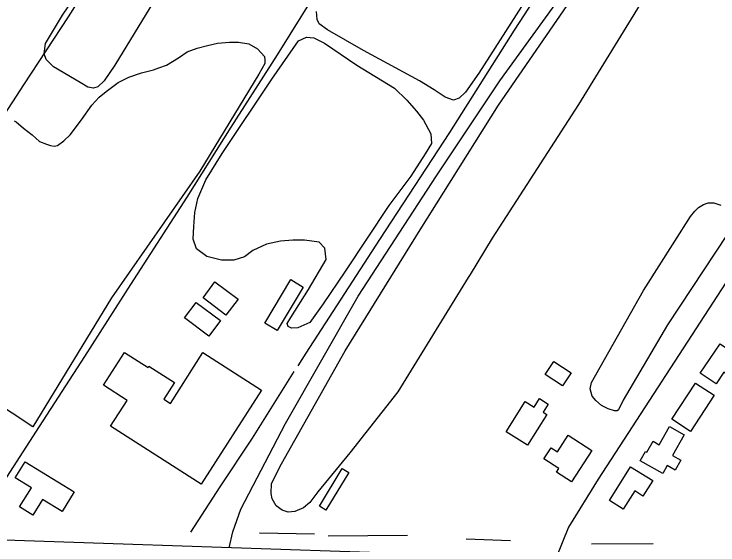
# Model space of a CAD drawing. Extents: x 3855477 to 3893699, y 299188 to 325115.
# Drawn here: x 3862518 to 3863535, y 310674 to 311441 of the extents above; entities that cross this region are included whole.
import ezdxf

# ---------------------------------------------------------------- set-up
doc = ezdxf.new("R2010")
doc.units = 0
for name, color, linetype in [('V-BLDG-OTLN', 7, 'Continuous'), ('V-RIVR-EDGE', 7, 'Continuous'), ('V-ROAD-CNTR', 7, 'Continuous'), ('V-SITE-VEGE', 7, 'Continuous'), ('V-TOPO-SHOR', 7, 'Continuous')]:
    doc.layers.add(name, color=color, linetype=linetype)

msp = doc.modelspace()

# ---------------------------------------------------------------- linework, layer by layer
at = {"layer": 'V-BLDG-OTLN'}
for points in [[(3862808.2, 311054.4), (3862841.5, 311029.5), (3862824.1, 311006.3), (3862790.9, 311031.2)], [(3862935.6, 311046.9), (3862897.8, 310983.9), (3862880.1, 310994.6), (3862917.9, 311057.6)], [(3862781, 311024.8), (3862816, 310998.6), (3862799.1, 310976.1), (3862764.1, 311002.2)], [(3863509.3, 310922.5), (3863537.9, 310964.7), (3863559.7, 310949.9), (3863550.1, 310935.6), (3863560.8, 310928.4), (3863553.1, 310917.1), (3863543.3, 310923.8), (3863532, 310907.1)], [(3862875.3, 310898), (3862788.1, 310762), (3862657.4, 310845.7), (3862681.4, 310883.1), (3862647, 310905.2), (3862677.3, 310952.5), (3862711.7, 310930.5), (3862712.8, 310932.3), (3862749.5, 310908.9), (3862734.1, 310885), (3862743.7, 310878.8), (3862790.7, 310952.2)], [(3863297.6, 310939.3), (3863322.6, 310922.8), (3863310.3, 310904.2), (3863285.4, 310920.6)], [(3863529.3, 310890.6), (3863495.2, 310838.3), (3863468.2, 310855.9), (3863502.3, 310908.2)], [(3863287.8, 310862.8), (3863259.8, 310818.2), (3863228.6, 310837.8), (3863256.2, 310881.7), (3863269.4, 310873.4), (3863277, 310885.6), (3863289.7, 310877.6), (3863282.5, 310866.1)], [(3863450.1, 310819), (3863464.7, 310845.2), (3863485.9, 310833.3), (3863469, 310803.3), (3863481.2, 310796.5), (3863473.2, 310782.2), (3863461.6, 310788.8), (3863455.3, 310777.5), (3863422.6, 310795.8), (3863430.1, 310809.2), (3863432, 310808.1), (3863441, 310824.1)], [(3863352.4, 310810.6), (3863323.2, 310765.4), (3863301.7, 310779.4), (3863304.9, 310784.4), (3863283.2, 310798.5), (3863293.7, 310814.6), (3863302.8, 310808.7), (3863318.3, 310832.7)], [(3862534.1, 310794.3), (3862604.8, 310750.7), (3862587.3, 310722.5), (3862559.1, 310739.9), (3862545.1, 310717.2), (3862526, 310729), (3862543, 310756.5), (3862519.7, 310770.9)], [(3863408.4, 310787.2), (3863440.5, 310767.1), (3863426.4, 310744.6), (3863414.5, 310752.1), (3863398.1, 310725.8), (3863377.9, 310738.5)], [(3863001.4, 310778.7), (3862968.5, 310724.6), (3862959.1, 310730.3), (3862992, 310784.4)]]:
    msp.add_lwpolyline(points, close=True, dxfattribs=at)
at = {"layer": 'V-RIVR-EDGE'}
msp.add_spline([(3863207.1, 312832.2), (3863229.9, 312820.5), (3863243.5, 312811.8), (3863252.2, 312800.6), (3863256, 312790.4), (3863258, 312782.1), (3863257.5, 312769.5), (3863258.4, 312767), (3863259.9, 312761.2), (3863272.5, 312752), (3863294.8, 312738.3), (3863304.9, 312730.5), (3863319.5, 312720.3), (3863340.8, 312706.1), (3863352, 312701.7), (3863367, 312691), (3863378.2, 312682.7), (3863401.9, 312671), (3863427.1, 312656.4), (3863482.4, 312619.3), (3863528.5, 312589.1), (3863577.5, 312559.9), (3863604.1, 312542.3), (3863636.6, 312517.5), (3863649.7, 312508.2), (3863660.4, 312503.8), (3863682.7, 312489.7), (3863711.3, 312471.6), (3863738.9, 312455.5), (3863758.3, 312443.8), (3863780.1, 312431.2), (3863800.5, 312415.1), (3863817, 312406.8), (3863839.8, 312392.2), (3863862.1, 312377.5), (3863889.7, 312359), (3863936.7, 312330.2), (3863968.7, 312306.9), (3863983.8, 312297.1), (3864001.7, 312287.3), (3864027.4, 312273.7), (3864050.2, 312262.5), (3864086.1, 312242.9), (3864114.2, 312230.7), (3864161.8, 312206.8), (3864218.5, 312183.4), (3864252, 312168.7), (3864285.9, 312149.2), (3864306.8, 312137.5), (3864333.5, 312126.3), (3864359.7, 312113.6), (3864405.3, 312090.6), (3864433.4, 312079.9), (3864480.5, 312059.9), (3864519.8, 312042.8), (3864559.5, 312026.6), (3864597.4, 312010), (3864673.5, 311974.9), (3864716.2, 311957.3), (3864748.2, 311942.6), (3864782.2, 311928.5), (3864814.7, 311917.2), (3864837.5, 311908.4), (3864857.4, 311899.1), (3864871, 311891.8), (3864889.4, 311885.5), (3864901.6, 311881.1), (3864917.6, 311873.7), (3864943.3, 311864), (3864968, 311853.2), (3864991.3, 311844.4), (3865007.8, 311838.6), (3865027.2, 311829.8), (3865055.8, 311817.6), (3865074.3, 311810.2), (3865099.5, 311798), (3865169.3, 311767.3), (3865206.7, 311751.1), (3865252.8, 311727.2), (3865287.7, 311710.6), (3865320.2, 311696.5), (3865350.8, 311682.8), (3865409.5, 311654), (3865441.5, 311635.9), (3865468.1, 311618.4), (3865502.5, 311593.5), (3865519, 311581.9), (3865540.8, 311565.8), (3865562.2, 311550.7), (3865593.2, 311530.7), (3865614.5, 311512.7), (3865636.3, 311497.1), (3865660.6, 311479.5), (3865674.1, 311466.9), (3865694.5, 311450.8), (3865723.6, 311431.3), (3865765.8, 311405.4), (3865794.9, 311386.9), (3865822.5, 311368.4), (3865843.8, 311357.2), (3865860.8, 311347.4), (3865894.8, 311332.3), (3865922.9, 311321), (3865957.4, 311306.9), (3865987, 311294.2), (3866029.2, 311278), (3866067, 311265.3), (3866101.5, 311251.6), (3866129.6, 311241.9), (3866147.6, 311237.9), (3866169.4, 311232), (3866197.5, 311224.2), (3866231, 311213), (3866265.5, 311203.2), (3866285.9, 311197.3), (3866332, 311184.1), (3866359.1, 311172.8), (3866381, 311168.4), (3866393.6, 311165.9), (3866400.9, 311160.6), (3866406.7, 311158.6), (3866430.5, 311150.3), (3866466.4, 311139), (3866495.5, 311132.2), (3866529, 311121.9), (3866564.4, 311113.1), (3866587.2, 311105.7), (3866615.8, 311098.8), (3866658.1, 311087.1), (3866694.5, 311075.3), (3866714.4, 311068.5), (3866741.5, 311059.2), (3866767.3, 311055.7), (3866784.7, 311052.3), (3866816.3, 311042), (3866834.7, 311036.1), (3866869.2, 311024.4), (3866903.1, 311013.2), (3866908.5, 311009.3), (3866908.9, 311004.4), (3866908.9, 311002.5), (3866903.6, 311000.5), (3866900.2, 310996.6), (3866897.7, 310988.9), (3866897.7, 310988.4), (3866901.6, 310984.5), (3866906.9, 310981.1), (3866918.6, 310978.1), (3866929.8, 310976.2), (3866933.6, 310977.1), (3866939.5, 310985.4), (3866939, 310987.8), (3866937.6, 310989.8), (3866932.7, 310990.7), (3866924, 310991.7), (3866922.5, 310993.7), (3866920.6, 310999), (3866921.1, 311001.9), (3866924, 311002.9), (3866927.4, 311002.9), (3866930.8, 311002.9), (3866947.3, 310999.9), (3866980.3, 310990.6), (3867010.4, 310980.3), (3867026.4, 310974.5), (3867063.3, 310966.1), (3867093.4, 310953.4), (3867109.4, 310952.9), (3867128.8, 310946.1), (3867179.7, 310930.9), (3867221.5, 310918.2), (3867256.9, 310905.4), (3867293.3, 310893.2), (3867338.4, 310880), (3867370, 310870.7), (3867412.2, 310857.9), (3867470.9, 310839.3), (3867485.9, 310835.4), (3867499.1, 310836.9), (3867515.1, 310844.6), (3867537, 310860.6), (3867550.6, 310874.1), (3867558.4, 310888.7), (3867566.2, 310900.8), (3867575, 310909.5), (3867591, 310918.7), (3867596.9, 310919.2), (3867603.7, 310919.1), (3867628.4, 310912.3), (3867660.9, 310901), (3867685.2, 310890.8), (3867709.4, 310883.4), (3867736.1, 310878.5), (3867759.9, 310872.1), (3867775.9, 310868.2), (3867791.5, 310859.4), (3867808.4, 310849.2), (3867829.3, 310839.4), (3867856, 310830.1), (3867883.1, 310819.9), (3867902.1, 310812.5), (3867927.8, 310798.9), (3867944.7, 310788.6), (3867961.2, 310779.9), (3867986, 310770.6), (3867999.1, 310765.2), (3868011.2, 310759.8), (3868025.8, 310751.5), (3868036.4, 310744.7), (3868051, 310738.8), (3868071.4, 310731), (3868087.4, 310727.1), (3868111.6, 310724.6), (3868125.2, 310721.2), (3868147.1, 310712.4), (3868174.7, 310704.1), (3868197.5, 310695.7), (3868214.5, 310689.9), (3868239.3, 310677.2), (3868260.6, 310670.8), (3868284.4, 310666.4), (3868316.9, 310659.5), (3868344.1, 310653.6), (3868376.6, 310646.7), (3868410.1, 310641.3), (3868440.2, 310636.9), (3868468.8, 310632.4), (3868492.1, 310629.5), (3868518.4, 310623.1), (3868536.8, 310623), (3868547.5, 310623.5), (3868562.5, 310620.5), (3868581, 310615.2), (3868596.5, 310614.1), (3868609.1, 310608.8), (3868621.3, 310608.7), (3868632.9, 310606.8), (3868646, 310603.3), (3868659.6, 310598.9), (3868680.5, 310591.6), (3868698, 310586.7), (3868708.2, 310587.6), (3868719.3, 310587.6), (3868733.4, 310585.6), (3868758.2, 310579.8), (3868781.4, 310573.9), (3868804.7, 310569.9), (3868819.8, 310566), (3868824.2, 310566), (3868832.9, 310567.9), (3868838.7, 310567.9), (3868853.8, 310568.3), (3868866.9, 310566.4), (3868878.1, 310563.9), (3868891.7, 310564.4), (3868904.3, 310564.3), (3868919.8, 310562.8), (3868941.2, 310556.5), (3868965.4, 310550.6), (3869003.8, 310543.7), (3869038.3, 310539.7), (3869049.9, 310537.8), (3869068.4, 310532.4), (3869091.7, 310530.8), (3869110.6, 310529.3), (3869128.6, 310526.4), (3869142.1, 310518.6), (3869157.6, 310506.9), (3869177, 310489.8), (3869190.1, 310479.1), (3869202.2, 310469.9), (3869217.3, 310463), (3869243, 310454.7), (3869275, 310445.9), (3869293, 310441.5), (3869305.6, 310442.4), (3869320.7, 310438.5), (3869355.6, 310430.6), (3869392, 310421.3), (3869425, 310412.5), (3869458.5, 310398.8), (3869488.1, 310385.1), (3869524.9, 310367.1), (3869556, 310352), (3869578.3, 310338.8), (3869601.6, 310328.5), (3869624.4, 310322.2), (3869655.9, 310315.8), (3869691.4, 310308.9), (3869727.8, 310299.6), (3869752.5, 310295.1), (3869779.2, 310289.7), (3869816.1, 310283.3), (3869843.8, 310279.4), (3869864.6, 310274.5), (3869888.9, 310264.7), (3869906.4, 310256.9), (3869925.8, 310252.5), (3869942.3, 310244.6), (3869966, 310233.4), (3869989.3, 310228), (3870019.4, 310219.2), (3870039.3, 310217.2), (3870097.6, 310207.4), (3870123.3, 310204.9), (3870164.6, 310196.5), (3870192.7, 310192.1), (3870226.7, 310187.6), (3870265.1, 310185.1), (3870295.7, 310184), (3870321.9, 310184.9), (3870353.5, 310186.3), (3870391.3, 310183.8), (3870439.4, 310181.3), (3870483.6, 310179.7), (3870533.1, 310177.1), (3870576.3, 310177.5), (3870606, 310177.9), (3870635.1, 310178.3), (3870679.8, 310176.3), (3870709.4, 310177.7), (3870754.6, 310180), (3870836.7, 310190), (3870888.2, 310191.3), (3870912.4, 310192.7), (3870946.4, 310195.1), (3870977.5, 310199.4), (3871022.2, 310209.4), (3871049.9, 310218.6), (3871070.8, 310224.9), (3871091.7, 310224.8), (3871110.7, 310223.8), (3871127.6, 310219.9), (3871149.5, 310210.1), (3871180, 310195.9), (3871198.5, 310187.6), (3871229.5, 310178.8), (3871247, 310177.3), (3871265.9, 310176.3), (3871287.8, 310173.3), (3871310.6, 310170.8), (3871328.6, 310167.4), (3871341.2, 310165.9), (3871353.8, 310165.4), (3871367.9, 310169.3), (3871397.5, 310176), (3871415, 310178.4), (3871443.7, 310181.7), (3871467, 310183.6), (3871496.6, 310185.9), (3871534, 310188.8), (3871547.6, 310190.7), (3871571.9, 310194.5), (3871607.9, 310199.7), (3871648.2, 310206.4), (3871686.1, 310215.1), (3871735.2, 310226.1), (3871771.6, 310234.8), (3871791.1, 310234.7), (3871801.3, 310238.6), (3871824.1, 310243.4), (3871860.5, 310252), (3871894.5, 310256.3), (3871929, 310257.7), (3871967.4, 310258.6), (3872001.4, 310258), (3872037.8, 310257), (3872067.4, 310255.4), (3872101.9, 310257.8), (3872150, 310258.6), (3872177.2, 310260.5), (3872227.2, 310270.6), (3872274.4, 310278.2), (3872295.7, 310280.1), (3872312.2, 310280.1), (3872321.5, 310280), (3872332.6, 310280.5), (3872352.1, 310286.3), (3872373, 310287.2), (3872406, 310287.6), (3872422, 310288.5), (3872452.6, 310292.3), (3872488.1, 310300), (3872537.2, 310311.6), (3872583.8, 310317.8), (3872632.9, 310322.5), (3872668.8, 310329.2), (3872731, 310339.7), (3872796.1, 310351.2), (3872849.1, 310364.2), (3872896.2, 310376.7), (3872941.9, 310393.6), (3872970.6, 310407.6), (3873015.3, 310426.4), (3873066.4, 310453), (3873096, 310468.5), (3873134, 310485.4), (3873164.6, 310501.8), (3873227.8, 310533.7), (3873273, 310558.4), (3873325.6, 310585.9), (3873391.7, 310620.7), (3873435.5, 310646.9), (3873471, 310665.2), (3873502.1, 310685.1), (3873530.8, 310699.6), (3873577.9, 310719.4), (3873620.7, 310740.6), (3873650.9, 310754.6), (3873683.4, 310774.5), (3873708.3, 310795.3), (3873753, 310827.2), (3873787.6, 310858.2), (3873822.1, 310892.6), (3873850.4, 310914.4), (3873872.2, 310928.4), (3873893.7, 310947.3), (3873917, 310966.2), (3873944.3, 310988.9), (3873975.4, 311014.6), (3874011.4, 311043.2), (3874039.2, 311069.3), (3874068.9, 311102.8), (3874103, 311145.4), (3874137.6, 311188.1), (3874145.8, 311194.8), (3874157.5, 311200.2), (3874165.3, 311200.6), (3874172.6, 311200.1), (3874181.3, 311186.5), (3874183.2, 311173.9)], degree=3, dxfattribs=at)
at = {"layer": 'V-ROAD-CNTR'}
for points in [[(3864067.3, 311866.1), (3864018.3, 311780.3), (3863361.6, 310769.2), (3863318.8, 310699.9), (3863300.7, 310654.5)], [(3862828.6, 310670.1), (3862834.2, 310693.3), (3862845.4, 310726), (3862910.1, 310849.5), (3863014.9, 311033.5), (3863128, 311207.7), (3863219.7, 311345.2), (3863333.8, 311502.8), (3863415, 311608.8)], [(3861858.8, 310704.3), (3862376, 310686), (3863287.7, 310654.9), (3863671.5, 310639.5), (3863785.1, 310632.3)]]:
    msp.add_lwpolyline(points, dxfattribs=at)
at = {"layer": 'V-SITE-VEGE'}
for points in [[(3862747.4, 311505.2), (3862663.3, 311367.8), (3862647.9, 311345), (3862638.9, 311336.2), (3862632.7, 311334.2), (3862624.3, 311335.9), (3862613.4, 311342.8), (3862575, 311365.2), (3862564.2, 311375.7), (3862561.2, 311384.1), (3862563.4, 311398.7), (3862587.9, 311439.7), (3862670.2, 311561.5)], [(3863289.4, 311513.2), (3863189.3, 311356), (3863170.2, 311328.5), (3863160.7, 311319.8), (3863152.8, 311317.2), (3863140.8, 311321.6), (3863124.8, 311332.2), (3863103.5, 311345), (3863022.5, 311388.8), (3862970.6, 311418.6), (3862958.6, 311427.6), (3862955.6, 311433.4), (3862954.7, 311445.4)], [(3863430.2, 311468.7), (3863333.4, 311311), (3863208.8, 311117.7), (3863176.6, 311064.9), (3863174.1, 311060.8), (3863072.5, 310895.3), (3863002.8, 310807.1), (3862956.8, 310750.9), (3862945.3, 310735.5), (3862936.2, 310727.8), (3862923.6, 310722.6), (3862914.1, 310721.5), (3862905.1, 310724.6), (3862896.8, 310730.7), (3862891, 310740.9), (3862889.3, 310748.7), (3862890, 310763), (3862904.1, 310791.5), (3862996.1, 310954.7), (3863104.4, 311129.6), (3863217.6, 311309.9), (3863331.7, 311475.8)], [(3862517.9, 311287), (3862520.9, 311285.7), (3862531.5, 311276.7), (3862544, 311267), (3862554.6, 311257.3), (3862564.7, 311253.6), (3862570.7, 311251.7), (3862576, 311250.5), (3862580.8, 311251.6), (3862589.9, 311258.1), (3862598.9, 311266.9), (3862615.3, 311288.8), (3862630.5, 311309.6), (3862640.7, 311321.4), (3862651, 311329.6), (3862668.5, 311342.6), (3862683.5, 311350.2), (3862702.1, 311356.5), (3862719.4, 311361.1), (3862727.2, 311364), (3862738, 311367.5), (3862755.5, 311378), (3862768.1, 311386.8), (3862782.5, 311392), (3862797.5, 311396.1), (3862811.8, 311399.5), (3862829.2, 311401.1), (3862842.3, 311400.9), (3862857.2, 311398.4), (3862869.7, 311391), (3862879.7, 311380.2), (3862880.2, 311374.8), (3862880.2, 311370), (3862871.6, 311354.6), (3862786.4, 311214.6), (3862658.9, 311031.5), (3862545.1, 310844.7), (3862394, 310944.4)], [(3863548.1, 311122.8), (3863461.8, 310992.4), (3863397.8, 310883.2), (3863391.1, 310869.6), (3863389.3, 310867.8), (3863385.1, 310867.8), (3863376.2, 310870.9), (3863366.7, 310875.8), (3863358.4, 310883.1), (3863353.1, 310889.1), (3863350.3, 310899.9), (3863352.2, 310908.8), (3863427.1, 311041.8), (3863495.2, 311149.1), (3863501.3, 311156.8), (3863506.7, 311162.1), (3863513.9, 311166.2), (3863520.5, 311168.5), (3863528.9, 311168.4), (3863539, 311165.3)]]:
    msp.add_lwpolyline(points, dxfattribs=at)
msp.add_lwpolyline([(3862917.7, 311002.7), (3862943.3, 311043.2), (3862968.9, 311086.8), (3862967, 311103), (3862958.7, 311112), (3862937.3, 311114.8), (3862920.6, 311114.5), (3862902.8, 311113.2), (3862882.4, 311108.7), (3862862.9, 311099.5), (3862850.8, 311090.8), (3862835.6, 311085.7), (3862817.8, 311085.9), (3862796.5, 311090.9), (3862781.4, 311102), (3862776.9, 311116.2), (3862777.6, 311134.4), (3862778.9, 311154.8), (3862783.3, 311175.1), (3862795.1, 311201.7), (3862818.5, 311240.1), (3862890.3, 311347.4), (3862928.6, 311402.9), (3862940.6, 311408), (3862951.1, 311407.3), (3862966.2, 311399.3), (3863013.3, 311367.4), (3863067.3, 311334.4), (3863085.4, 311317), (3863099.3, 311301.1), (3863109.6, 311287.9), (3863119.9, 311268.5), (3863120.8, 311254.4), (3863111.7, 311239.3), (3863090.9, 311207.2), (3863059.1, 311164.7), (3862995.8, 311068.7), (3862964.5, 311022.6), (3862945.3, 310995.6), (3862928, 310988), (3862918.6, 310987.6), (3862913.9, 310989.7), (3862912.4, 310994.4)], close=True, dxfattribs=at)
at = {"layer": 'V-TOPO-SHOR'}
for p, q in [((3862872.6, 310691.8), (3862952, 310690.3)), ((3862971.5, 310687.1), (3863086.5, 310688.2)), ((3863171.2, 310683.1), (3863235.2, 310680.6)), ((3863351.9, 310675.7), (3863441.4, 310676.4))]:
    msp.add_line(p, q, dxfattribs=at)
for points in [[(3863153.1, 312310.5), (3863123, 312264.2), (3863076.1, 312192.1), (3863020.8, 312104.7), (3862945.6, 311988.6), (3862872.8, 311871.9), (3862791.6, 311745.8), (3862719.4, 311630.2), (3862703, 311605), (3862657.5, 311535.2), (3862596.1, 311437.3), (3862531.8, 311339.4), (3862460.2, 311229.7), (3862389.8, 311115.9), (3862329.1, 311021.5), (3862259.9, 310909.4), (3862188.2, 310793.3), (3862141.1, 310720.5)], [(3863412, 312175.6), (3863360.2, 312099.8), (3863286.1, 311986.9), (3863204.1, 311861.7), (3863125.2, 311741.2), (3863042.6, 311611.3), (3862969, 311496.7), (3862897.8, 311382.6), (3862830.9, 311278), (3862767.6, 311176.8), (3862686.2, 311050.4), (3862619.9, 310946.4), (3862554.2, 310845.3), (3862492.7, 310750.6), (3862466.1, 310704.7), (3862463.7, 310700.6)], [(3863512.6, 311829.6), (3863434.2, 311707.8), (3863345, 311579), (3863240.6, 311418.4), (3863147.1, 311270.1), (3863045.7, 311115.4), (3862939.6, 310951.2), (3862928.1, 310933)], [(3862922.1, 310924.8), (3862861.7, 310828.3), (3862815.3, 310758.3), (3862773, 310692.4)]]:
    msp.add_lwpolyline(points, dxfattribs=at)

doc.saveas('drawing.dxf')
